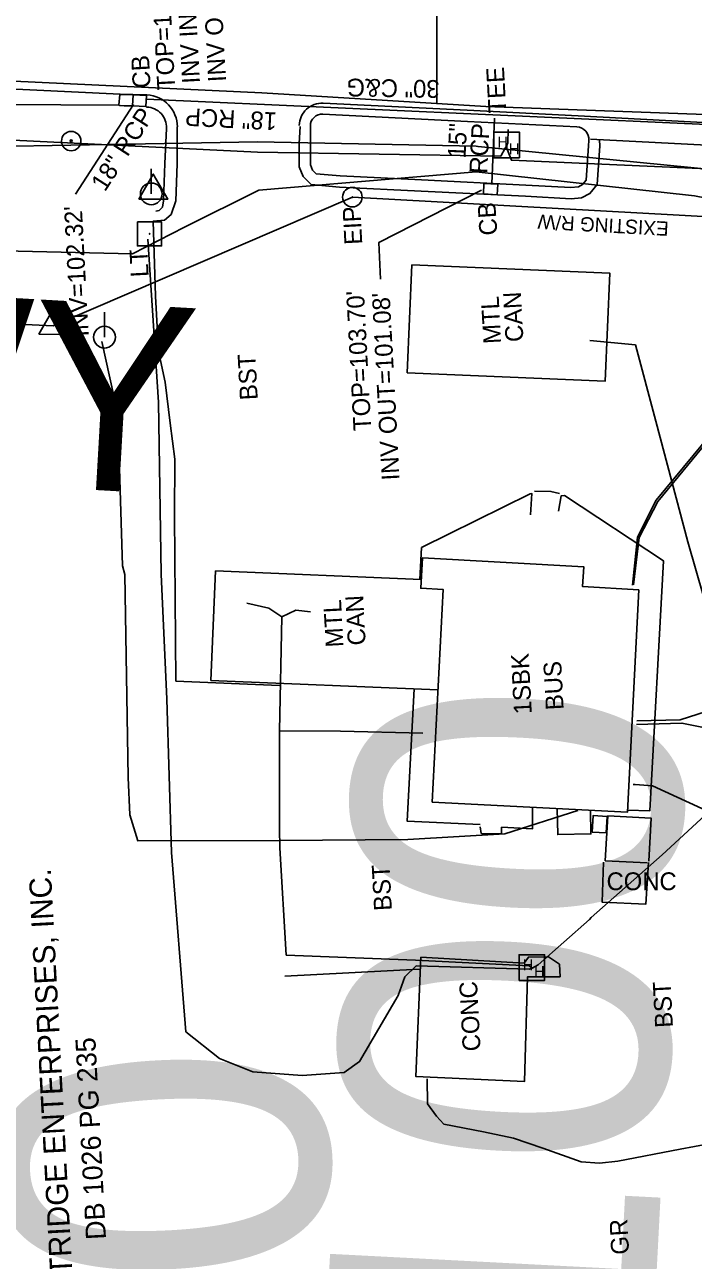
# Model space of a CAD drawing. Extents: x 2364404 to 2371833, y 798876 to 809754.
# Drawn here: x 2368727.7 to 2368878, y 801050.5 to 801327.9 of the extents above; entities that cross this region are included whole.
import ezdxf

# ---------------------------------------------------------------- set-up
doc = ezdxf.new("R2010")
doc.units = 0
for name, color, linetype in [('Exist Building', 7, 'Continuous'), ('Exist Building Metal Canopy', 7, 'Continuous'), ('Exist Building Metal Canopy Text', 7, 'Continuous'), ('Exist Building Text', 7, 'Continuous'), ('Exist Horizontal Alignment Direction Label', 7, 'Continuous'), ('Exist Horizontal Baseline Alignment Station Label', 7, 'Continuous'), ('Exist Other Culture Area Outline', 7, 'Continuous'), ('Exist Other Culture Located Object CELL', 7, 'Continuous'), ('Exist Property Deed Book Text', 7, 'Continuous'), ('Exist Property Iron Pin CELL', 7, 'Continuous'), ('Exist Property Iron Pin Text', 7, 'Continuous'), ('Exist Property Line PSD', 7, 'Continuous'), ('Exist Property Owner Text', 7, 'Continuous'), ('Exist Right of Way Line', 7, 'Continuous'), ('Exist Right of Way Line Text', 7, 'Continuous'), ('Exist Right of Way Monument CELL', 7, 'Continuous'), ('Exist Roads Change in Surface', 7, 'Continuous'), ('Exist Roads Change in Surface Text', 7, 'Continuous'), ('Exist Roads Curbs', 7, 'Continuous'), ('Exist Roads Curbs Text', 7, 'Continuous'), ('Exist Roads EOP', 7, 'Continuous'), ('Exist Roads EOP Other', 7, 'Continuous'), ('Exist Roads EOP Other Text', 7, 'Continuous'), ('Exist Roads EOT', 7, 'Continuous'), ('Exist Roads Soil Text', 7, 'Continuous'), ('Exist Structure Minor Catch Basin', 7, 'Continuous'), ('Exist Structure Minor Catch Basin Leader', 7, 'Continuous'), ('Exist Structure Minor Catch Basin Text', 7, 'Continuous'), ('Exist Structure Minor Drop Inlet Top Elevation', 7, 'Continuous'), ('Exist Structure Minor Pipes RCP 15 Inch', 7, 'Continuous'), ('Exist Structure Minor Pipes RCP 15 Inch Invert', 7, 'Continuous'), ('Exist Structure Minor Pipes RCP 15 Inch Text', 7, 'Continuous'), ('Exist Structure Minor Pipes RCP 18 Inch', 7, 'Continuous'), ('Exist Structure Minor Pipes RCP 18 Inch Invert', 7, 'Continuous'), ('Exist Structure Minor Pipes RCP 18 Inch Text', 7, 'Continuous'), ('Exist Utilities Other Pole With Base CELL', 7, 'Continuous'), ('Exist Utilities Other Pole With Base Text', 7, 'Continuous'), ('Exist Utilities Power Hand Hole CELL', 7, 'Continuous'), ('Exist Utilities Power Pole CELL', 7, 'Continuous'), ('Exist Utilities Power UG Cable SUE LOS B', 7, 'Continuous'), ('Exist Utilities Telephone UG Cable SUE LOS C', 7, 'Continuous'), ('Exist Utilities Telephone UG FO SUE LOS B', 7, 'Continuous'), ('Exist Utilities TV UG FO Cable SUE LOS B', 7, 'Continuous'), ('Exist Utilities Water UG Line SUE LOS B', 7, 'Continuous'), ('Exist Utilities Water UG Line SUE LOS C', 7, 'Continuous')]:
    doc.layers.add(name, color=color, linetype=linetype)

msp = doc.modelspace()

# ---------------------------------------------------------------- linework, layer by layer
at = {"layer": 'Exist Building'}
msp.add_lwpolyline([(2368865.73, 801201.07), (2368863.17, 801151.15), (2368819.29, 801153.38), (2368821.72, 801201.14), (2368816.71, 801201.39), (2368817.08, 801208.2), (2368853.34, 801206.22), (2368853.09, 801201.78)], close=True, dxfattribs=at)
at = {"layer": 'Exist Building Metal Canopy'}
msp.add_lwpolyline([(2368814.7, 801274.05), (2368859.18, 801272.18), (2368858.16, 801247.93), (2368813.68, 801249.8)], close=True, dxfattribs=at)
msp.add_lwpolyline([(2368820.57, 801178.6), (2368769.57, 801180.72), (2368770.59, 801205.3), (2368816.82, 801203.38)], dxfattribs=at)
at = {"layer": 'Exist Other Culture Area Outline'}
for points in [[(2368847.38, 801151.96), (2368847.49, 801146.09), (2368854.95, 801146.23), (2368854.85, 801151.58)], [(2368858.15, 801140.18), (2368858.73, 801150.3), (2368868.52, 801149.75), (2368867.99, 801140.09)]]:
    msp.add_lwpolyline(points, dxfattribs=at)
msp.add_lwpolyline([(2368855.26, 801146.66), (2368858.39, 801146.46), (2368858.62, 801150.19), (2368855.49, 801150.39)], close=True, dxfattribs=at)
at = {"layer": 'Exist Other Culture Located Object CELL'}
for radius in [2.18, 0.24]:
    msp.add_circle((2368738.15, 801301.81), radius, dxfattribs=at)
at = {"layer": 'Exist Property Iron Pin CELL'}
for radius in [2.2, 0.0707]:
    msp.add_circle((2368801.34, 801289.22), radius, dxfattribs=at)
at = {"layer": 'Exist Right of Way Line'}
for p, q in [((2368734.09, 801260.3), (2368801.34, 801289.22)), ((2368801.34, 801289.22), (2368886.36, 801284.54)), ((2368406.35, 801276.19), (2368734.09, 801260.3))]:
    msp.add_line(p, q, dxfattribs=at)
at = {"layer": 'Exist Right of Way Monument CELL'}
for p, q in [((2368756.6, 801290.64), (2368756.6, 801290.64)), ((2368734.09, 801260.3), (2368734.09, 801260.3))]:
    msp.add_line(p, q, dxfattribs=at)
for points in [[(2368753.35, 801288.75), (2368756.6, 801294.39), (2368759.85, 801288.75)], [(2368730.85, 801258.42), (2368734.09, 801264.05), (2368737.34, 801258.41)]]:
    msp.add_lwpolyline(points, close=True, dxfattribs=at)
at = {"layer": 'Exist Roads Change in Surface'}
msp.add_line((2368858.15, 801140.18), (2368867.59, 801139.78), dxfattribs=at)
for points in [[(2368857.78, 801139.91), (2368857.45, 801130.95), (2368867.3, 801130.49), (2368867.92, 801139.8)], [(2368816.69, 801118.59), (2368839.97, 801117.25), (2368840.91, 801118.6), (2368845.4, 801118.65), (2368847.89, 801116.99), (2368848.03, 801114.16), (2368840.7, 801114.18), (2368840.02, 801090.63), (2368815.57, 801091.81), (2368816.69, 801118.59)]]:
    msp.add_lwpolyline(points, dxfattribs=at)
at = {"layer": 'Exist Roads Curbs'}
for points in [[(2368749.04, 801309.77), (2368750.06, 801309.73), (2368751.73, 801309.63)], [(2368752.05, 801309.71), (2368749.3, 801309.76)], [(2368794.7, 801307.86), (2368827.21, 801306.19), (2368851.8, 801304.99)], [(2368757.18, 801286.04), (2368757.92, 801286.23), (2368758.67, 801286.94), (2368758.9, 801288.41), (2368759.2, 801296.8), (2368759.58, 801304.66)], [(2368791.91, 801305.19), (2368791.94, 801301.19), (2368791.91, 801296.48), (2368792.41, 801295.26), (2368793.23, 801294.46), (2368798.61, 801293.98), (2368816.91, 801293.09), (2368840.35, 801291.92), (2368850.44, 801291.39), (2368852.15, 801291.55), (2368853.09, 801292.02), (2368853.87, 801293.02), (2368854.41, 801300.71), (2368854.5, 801301.95)], [(2368841.35, 801217.91), (2368841.7, 801222.64), (2368841.27, 801222.6), (2368823.09, 801213.64), (2368816.88, 801210.54), (2368816.5, 801203.39)], [(2368863.19, 801151.58), (2368868.19, 801151.46), (2368871.24, 801207.59), (2368848.99, 801222.26), (2368848.28, 801222.19), (2368847.67, 801218.69)], [(2368815.22, 801178.82), (2368813.67, 801149.07), (2368830.07, 801148.37)]]:
    msp.add_lwpolyline(points, dxfattribs=at)
for centre, radius, start, end in [((2368755.02, 801304.88), 4.56, 357.2739, 88.8272), ((2368794.56, 801305.21), 2.65, 87.0602, 180.4447), ((2368851.66, 801302.15), 2.85, 355.9815, 87.2227)]:
    msp.add_arc(centre, radius, start, end, dxfattribs=at)
at = {"layer": 'Exist Roads EOP'}
msp.add_line((2368827.15, 801308.72), (2368794.8, 801310.31), dxfattribs=at)
for points in [[(2368463.65, 801322.45), (2368511.9, 801320.09), (2368540.58, 801318.58), (2368595.66, 801315.06), (2368644.74, 801312.81), (2368696.67, 801310.18), (2368748.88, 801309.86), (2368749.12, 801312.25), (2368752.02, 801312.26), (2368755.17, 801312.16)], [(2368887.17, 801305.64), (2368852.09, 801307.49), (2368827.15, 801308.72)]]:
    msp.add_lwpolyline(points, dxfattribs=at)
for centre, radius, start, end in [((2368754.82, 801304.98), 7.19, 359.9915, 87.1759), ((2368794.55, 801305.15), 5.16, 87.1841, 178.3633)]:
    msp.add_arc(centre, radius, start, end, dxfattribs=at)
at = {"layer": 'Exist Roads EOP Other'}
msp.add_line((2368854.88, 801302.21), (2368883.9, 801300.72), dxfattribs=at)
for points in [[(2368761.7, 801288.41), (2368762, 801296.73), (2368762, 801304.98)], [(2368789.62, 801305.11), (2368789.42, 801301.27), (2368789.39, 801296), (2368790.27, 801293.82), (2368792.11, 801292.03), (2368798.43, 801291.47), (2368816.79, 801290.57), (2368840.22, 801289.4), (2368850.48, 801288.86), (2368852.86, 801289.08), (2368854.73, 801290.02), (2368856.34, 801292.08), (2368856.94, 801300.72), (2368856.84, 801302)], [(2368761.7, 801288.41), (2368760.6, 801285.35), (2368759.12, 801284.05), (2368756.54, 801283.82), (2368757.08, 801266.99), (2368757.78, 801254.6), (2368759.24, 801247.68), (2368760.43, 801238.44), (2368761.45, 801230.38), (2368761.34, 801217.69), (2368761.68, 801180.56), (2368785, 801179.56)], [(2368842.24, 801223.19), (2368845.97, 801223.16), (2368847.85, 801222.66)], [(2368834.82, 801147.75), (2368841.8, 801147.38), (2368841.79, 801152.24)], [(2368834.82, 801147.75), (2368834.89, 801146.27), (2368830.3, 801146.35), (2368830.05, 801147.87)], [(2368786.2, 801114.34), (2368816.34, 801115.88), (2368816.34, 801115.88)], [(2368913.37, 801080.69), (2368906.96, 801080.62), (2368897.54, 801079.67), (2368875, 801075.43), (2368860.97, 801072.73), (2368856.86, 801072.31), (2368852.74, 801072.62), (2368844.12, 801075.7), (2368837.53, 801077.93), (2368830.82, 801079.34), (2368821.86, 801081.1), (2368820.22, 801082.84), (2368818.19, 801085.67), (2368818.16, 801091.25)]]:
    msp.add_lwpolyline(points, dxfattribs=at)
at = {"layer": 'Exist Roads EOT'}
msp.add_lwpolyline([(2368749.19, 801312.36), (2368700.73, 801314.64), (2368654.44, 801317.07), (2368613.88, 801319.1), (2368560.75, 801321.88), (2368512.54, 801324.3), (2368463.94, 801326.8)], dxfattribs=at)
at = {"layer": 'Exist Structure Minor Catch Basin'}
for points in [[(2368751.94, 801309.71), (2368754.96, 801309.56), (2368755.09, 801312.03), (2368752.06, 801312.18)], [(2368833.85, 801289.75), (2368830.78, 801289.93), (2368830.92, 801292.29), (2368834, 801292.1)]]:
    msp.add_lwpolyline(points, close=True, dxfattribs=at)
at = {"layer": 'Exist Structure Minor Catch Basin Leader'}
msp.add_lwpolyline([(2368830.38, 801290.8), (2368807.29, 801279.06), (2368807.68, 801270.81)], dxfattribs=at)
at = {"layer": 'Exist Structure Minor Pipes RCP 15 Inch'}
msp.add_line((2368833.31, 801306.94), (2368832.65, 801292.18), dxfattribs=at)
at = {"layer": 'Exist Structure Minor Pipes RCP 18 Inch'}
for p, q in [((2368887.71, 801305.26), (2368755.09, 801311.18)), ((2368752.18, 801310), (2368739.12, 801289.88))]:
    msp.add_line(p, q, dxfattribs=at)
at = {"layer": 'Exist Utilities Other Pole With Base CELL'}
msp.add_line((2368755.77, 801280.97), (2368755.77, 801280.97), dxfattribs=at)
msp.add_lwpolyline([(2368753.05, 801283.67), (2368758.45, 801283.67), (2368758.45, 801278.27), (2368753.05, 801278.27), (2368753.05, 801283.67)], dxfattribs=at)
msp.add_circle((2368755.77, 801280.97), 0.0707, dxfattribs=at)
at = {"layer": 'Exist Utilities Power Hand Hole CELL'}
for p, q in [((2368836.07, 801300.8), (2368836.07, 801300.8)), ((2368841.75, 801116.08), (2368841.75, 801116.08))]:
    msp.add_line(p, q, dxfattribs=at)
for points in [[(2368833.12, 801298.08), (2368838.87, 801298.08), (2368838.87, 801303.83), (2368833.12, 801303.83), (2368833.12, 801298.08)], [(2368838.8, 801113.36), (2368844.55, 801113.36), (2368844.55, 801119.11), (2368838.8, 801119.11), (2368838.8, 801113.36)]]:
    msp.add_lwpolyline(points, dxfattribs=at)
at = {"layer": 'Exist Utilities Power Pole CELL'}
for p, q in [((2368756.15, 801289.94), (2368756.15, 801295.57)), ((2368756.15, 801289.94), (2368756.15, 801289.94)), ((2368745.63, 801257.78), (2368745.63, 801263.4)), ((2368745.63, 801257.78), (2368745.63, 801257.78))]:
    msp.add_line(p, q, dxfattribs=at)
for centre in [(2368756.15, 801289.94), (2368745.63, 801257.78)]:
    msp.add_circle(centre, 2.45, dxfattribs=at)
at = {"layer": 'Exist Utilities Power UG Cable SUE LOS B'}
for points in [[(2368626.17, 801312.61), (2368627.1, 801308.04), (2368629.64, 801305.93), (2368679.24, 801304.28), (2368780.01, 801299.28), (2368834.69, 801298.42), (2368835.66, 801300.23), (2368836.07, 801300.8)], [(2368836.07, 801300.8), (2368836.26, 801301.44), (2368836.33, 801304.41)], [(2368836.07, 801300.8), (2368836.08, 801300.17), (2368837.08, 801297.52), (2368879.4, 801295.65), (2368897, 801292.38), (2368910.54, 801286.07), (2368911.65, 801285.37)], [(2368755.41, 801279.78), (2368757.77, 801243.22), (2368758.4, 801204.54), (2368759.65, 801176.51), (2368760.72, 801142.04), (2368763.94, 801101.84), (2368771.49, 801095.81), (2368778.95, 801092.84), (2368790.06, 801091.99), (2368799.49, 801092.68), (2368802.97, 801095.11), (2368811.62, 801109.98), (2368813.16, 801114.15), (2368815.71, 801116.66), (2368841.05, 801115.9), (2368841.75, 801116.08)], [(2368864.32, 801202.13), (2368865.4, 801212.88), (2368869.62, 801221.19), (2368881.88, 801235.99), (2368898.16, 801256.74), (2368900.97, 801257.44), (2368901.51, 801259.35), (2368906.33, 801265.15), (2368906.34, 801267.02), (2368905.25, 801267.62)], [(2368864.5, 801202.16), (2368865.81, 801212.76), (2368870.01, 801220.87), (2368882.27, 801235.75), (2368898.74, 801256.45), (2368906.67, 801254.3), (2368908.4, 801255.91), (2368907.99, 801258.66), (2368908.29, 801260.95)], [(2368745.05, 801256.8), (2368748.6, 801240.47), (2368749.72, 801206.45), (2368750.19, 801204.46), (2368750.93, 801158.91), (2368751.34, 801150.49), (2368753.15, 801144.68), (2368785.04, 801144.76)], [(2368865.24, 801171.61), (2368875.04, 801171.84), (2368880.85, 801173.7), (2368884.46, 801177.94), (2368885.62, 801180.82), (2368876.7, 801211.82), (2368869.54, 801238.95), (2368864.94, 801256.02), (2368854.71, 801257.03)], [(2368841.75, 801116.08), (2368841.06, 801116.65), (2368815.54, 801117.86), (2368786.49, 801119.05), (2368785.07, 801143.11), (2368784.99, 801147.45), (2368784.94, 801169.38), (2368785.52, 801195.02), (2368782.59, 801196.93), (2368777.66, 801198.06)], [(2368785.52, 801195.02), (2368788.63, 801196.5), (2368791.94, 801196.07)], [(2368841.75, 801116.08), (2368843.1, 801116.84), (2368854.64, 801127.01), (2368855, 801127.44), (2368870.94, 801141.57), (2368882.55, 801152.28), (2368881.01, 801167.11), (2368880.23, 801170.11), (2368875.38, 801171.11), (2368865.2, 801170.82)], [(2368785.04, 801169.36), (2368785.04, 801169.36), (2368798.67, 801169.28), (2368817.14, 801168.86)], [(2368785.04, 801144.76), (2368813.84, 801144.98), (2368835.59, 801146.29), (2368851.97, 801151.49)]]:
    msp.add_lwpolyline(points, dxfattribs=at)
at = {"layer": 'Exist Utilities Telephone UG Cable SUE LOS C'}
msp.add_lwpolyline([(2368864.47, 801157.35), (2368864.88, 801157.32), (2368868.75, 801157.05), (2368888.19, 801148.14), (2368917.53, 801148.75), (2368918.44, 801150.56), (2368917.4, 801182.76), (2368917.89, 801258.95), (2368918.5, 801270.02), (2368918.5, 801270.02), (2368918.08, 801269.8)], dxfattribs=at)
at = {"layer": 'Exist Utilities Telephone UG FO SUE LOS B'}
msp.add_lwpolyline([(2368438.53, 801311.53), (2368477.91, 801308.41), (2368528.46, 801305.56), (2368579.31, 801304.77), (2368628.94, 801301.83), (2368679.36, 801299.84), (2368779.99, 801301.63), (2368829.13, 801300.67), (2368829.59, 801300.57), (2368980.58, 801285.7), (2369030.97, 801281.74), (2369083.47, 801279.38), (2369131.43, 801275.25), (2369181.24, 801275.14), (2369233.3, 801274.22), (2369282.24, 801272.78), (2369328.85, 801272.19), (2369330.73, 801272.71)], dxfattribs=at)
at = {"layer": 'Exist Utilities TV UG FO Cable SUE LOS B'}
msp.add_lwpolyline([(2368438.7, 801286.36), (2368478.9, 801291.63), (2368525.73, 801286.34), (2368576.1, 801283.02), (2368629.09, 801280.94), (2368678.03, 801278.2), (2368751.91, 801276.46), (2368763.61, 801282.47), (2368780.29, 801290.82), (2368829.15, 801294.87), (2368878.23, 801289.5), (2368895.51, 801286.11), (2368908.7, 801271.72), (2368909.73, 801270.19)], dxfattribs=at)
at = {"layer": 'Exist Utilities Water UG Line SUE LOS B'}
msp.add_lwpolyline([(2368439.22, 801305.49), (2368478.15, 801309.66), (2368528.61, 801312.95), (2368579.79, 801315.45), (2368629.85, 801317.31), (2368680.63, 801317.38), (2368780.96, 801312.67), (2368831.31, 801309.57), (2368909.4, 801306.69), (2368920.59, 801306.11), (2368944.17, 801306.36), (2368969.64, 801307.33), (2368982.54, 801307.41), (2369012.89, 801307.63)], dxfattribs=at)
at = {"layer": 'Exist Utilities Water UG Line SUE LOS C'}
msp.add_line((2368820.36, 801388.84), (2368820.3, 801310.25), dxfattribs=at)

# ---------------------------------------------------------------- texts
at = {"layer": 'Exist Building Metal Canopy Text'}
for s, p in [('MTL', (2368834.79, 801256.38)), ('CAN', (2368839.79, 801256.8)), ('MTL', (2368799.36, 801188.24)), ('CAN', (2368804.35, 801188.67))]:
    msp.add_text(s, height=4, rotation=93.0566, dxfattribs=at).set_placement(p)
at = {"layer": 'Exist Building Text'}
for s, p in [('1SBK', (2368841.67, 801173.23)), ('BUS', (2368848.83, 801174.15))]:
    msp.add_text(s, height=4, rotation=93.0566, dxfattribs=at).set_placement(p)
at = {"layer": 'Exist Horizontal Alignment Direction Label'}
msp.add_text('BL-100', height=73.5, rotation=92.8237, dxfattribs=at).set_placement((2368810.08, 800784.52))
at = {"layer": 'Exist Horizontal Baseline Alignment Station Label'}
msp.add_text('BL-100', height=73.5, rotation=87.0259, dxfattribs=at).set_placement((2368860.06, 800862.04))
at = {"layer": 'Exist Property Deed Book Text'}
msp.add_text('DB 1026 PG 235', height=4.5, rotation=93.0566, dxfattribs=at).set_placement((2368745.99, 801055.23))
at = {"layer": 'Exist Property Iron Pin Text'}
msp.add_text('EIP', height=4, rotation=93.0566, dxfattribs=at).set_placement((2368803.58, 801278.64))
at = {"layer": 'Exist Property Line PSD'}
msp.add_text('US 64 ALT WEST HWY ', height=42, rotation=356.7396, dxfattribs=at).set_placement((2368166.84, 801256.32))
at = {"layer": 'Exist Property Owner Text'}
msp.add_text('DAUGHTRIDGE ENTERPRISES, INC.', height=5, rotation=93.0566, dxfattribs=at).set_placement((2368739.72, 801023.19))
at = {"layer": 'Exist Right of Way Line Text'}
msp.add_text('EXISTING R/W', height=3.2, rotation=176.8491, dxfattribs=at).set_placement((2368872.51, 801283.7))
at = {"layer": 'Exist Roads Change in Surface Text'}
msp.add_text('CONC', height=4, dxfattribs=at).set_placement((2368858.46, 801133.61))
msp.add_text('CONC', height=4, rotation=93.0566, dxfattribs=at).set_placement((2368830.17, 801097.54))
at = {"layer": 'Exist Roads Curbs Text'}
msp.add_text('30" C&G', height=4, rotation=178.992, dxfattribs=at).set_placement((2368820.97, 801315.48))
at = {"layer": 'Exist Roads EOP Other Text'}
for p in [(2368780.09, 801243.74), (2368810.23, 801129.08), (2368873.39, 801102.82)]:
    msp.add_text('BST', height=4, rotation=93.0566, dxfattribs=at).set_placement(p)
at = {"layer": 'Exist Roads Soil Text'}
msp.add_text('GR', height=4, rotation=93.0566, dxfattribs=at).set_placement((2368863.54, 801051.88))
at = {"layer": 'Exist Structure Minor Catch Basin Text'}
for rotation, p in [(93.0566, (2368756.01, 801313.77)), (93.7283, (2368833.94, 801280.74))]:
    msp.add_text('CB', height=4, rotation=rotation, dxfattribs=at).set_placement(p)
at = {"layer": 'Exist Structure Minor Drop Inlet Top Elevation'}
for s, p in [("TOP=104.92'", (2368761.53, 801313.39)), ("TOP=103.70'", (2368805.61, 801236.84))]:
    msp.add_text(s, height=4, rotation=93.0566, dxfattribs=at).set_placement(p)
at = {"layer": 'Exist Structure Minor Pipes RCP 15 Inch Invert'}
for s, p in [("INV OUT=101.65'", (2368772.96, 801315.18)), ("INV IN=101.66'", (2368767.1, 801314.83)), ("INV OUT=101.08'", (2368811.96, 801225.73))]:
    msp.add_text(s, height=4, rotation=93.0566, dxfattribs=at).set_placement(p)
at = {"layer": 'Exist Structure Minor Pipes RCP 15 Inch Text'}
for s, p in [('15"', (2368826.76, 801297.85)), ('RCP', (2368831.63, 801294.42))]:
    msp.add_text(s, height=4, rotation=87.3029, dxfattribs=at).set_placement(p)
at = {"layer": 'Exist Structure Minor Pipes RCP 18 Inch Invert'}
msp.add_text("INV=102.32'", height=4, rotation=93.0566, dxfattribs=at).set_placement((2368742.1, 801257.96))
at = {"layer": 'Exist Structure Minor Pipes RCP 18 Inch Text'}
for s, rotation, p in [('TEE', 93.0566, (2368835.95, 801308.16)), ('18" RCP', 57.2496, (2368745.74, 801290.25)), ('18" RCP', 177.0823, (2368784.48, 801308.2))]:
    msp.add_text(s, height=4, rotation=rotation, dxfattribs=at).set_placement(p)
at = {"layer": 'Exist Utilities Other Pole With Base Text'}
msp.add_text('LT', height=4, rotation=93.0566, dxfattribs=at).set_placement((2368755.57, 801271.36))
at = {"layer": 'Exist Utilities Power Hand Hole CELL'}
for p in [(2368833.91, 801300.33), (2368836.47, 801298.81), (2368839.6, 801115.61), (2368842.16, 801114.09)]:
    msp.add_text('H', height=2.5, dxfattribs=at).set_placement(p)

doc.saveas('drawing.dxf')
